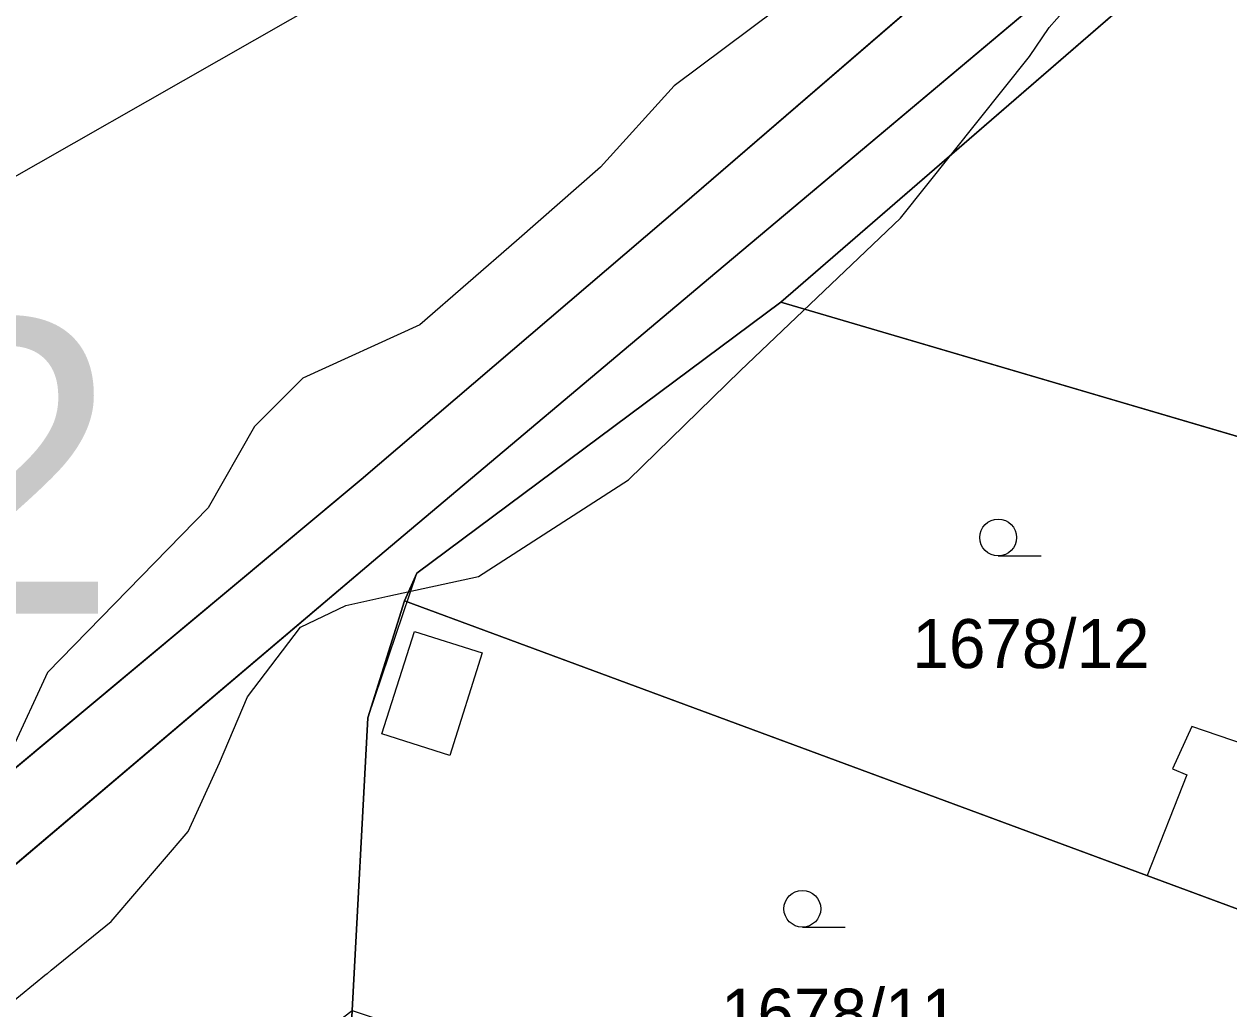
# Model space of a CAD drawing. Extents: x -706130 to -698555, y -971544 to -967260.
# Drawn here: x -704443.82 to -704394.67, y -970233.43 to -970193.24 of the extents above; entities that cross this region are included whole.
import ezdxf

# ---------------------------------------------------------------- set-up
doc = ezdxf.new("R2010")
doc.units = 0
for name, color, linetype in [('_Doplněk budov pro zastavěnost', 7, 'Continuous'), ('Docházková izochrona - BUS S', 7, 'Continuous'), ('Docházková izochrona - VLAK N', 7, 'Continuous'), ('Hranice intravilán', 7, 'Continuous'), ('KN_Hranice_parcel', 7, 'Continuous'), ('KN_Parcelni cisla', 7, 'Continuous'), ('KN_Polygon parcely', 7, 'Continuous'), ('KN_POZEMKY_11_VODNI_PLOCHA', 7, 'Continuous'), ('KN_POZEMKY_5_ZAHRADA', 7, 'Continuous'), ('KN_POZEMKY_7_TTP', 7, 'Continuous'), ('KN_VYUZITI_07_vodni plocha_tok prirozeny', 7, 'Continuous'), ('KN_Značky kultur', 7, 'Continuous'), ('Koridor pro revitalizaci a rozvolneni toku N', 7, 'Continuous'), ('Koridor pro revitalizaci a rozvolneni toku N ŠRAFY', 7, 'Continuous'), ('Plochy smíšené nezastavěného území všeobecné S', 7, 'Continuous'), ('Plochy smíšené obytné venkovské S', 7, 'Continuous'), ('Plochy vodní a vodnich toku S', 7, 'Continuous'), ('Regulační bloky v krajině S', 7, 'Continuous'), ('Regulační bloky v krajině S  TIS', 7, 'Continuous'), ('Regulační bloky zastavěné S', 7, 'Continuous'), ('VPO pro zvysovani retencnich schopnosti uzemi_obrys N', 7, 'Continuous'), ('VPO pro zvysovani retencnich schopnosti uzemi_plocha N', 7, 'Continuous'), ('VPS VPO popis', 7, 'Continuous'), ('Zastavene uzemi N', 7, 'Continuous'), ('Zastavene uzemi plochy N', 7, 'Continuous'), ('Záplavového území_aktivní zóna S', 7, 'Continuous')]:
    doc.layers.add(name, color=color, linetype=linetype)

msp = doc.modelspace()

# ---------------------------------------------------------------- linework, layer by layer
at = {"layer": '_Doplněk budov pro zastavěnost'}
msp.add_lwpolyline([(-704427.89, -970218.02), (-704425.13, -970218.89), (-704426.45, -970223.08), (-704429.22, -970222.2)], close=True, dxfattribs=at)
for points in [[(-704391.807, -970229.048), (-704390.133, -970223.972), (-704396.19, -970221.903), (-704396.978, -970223.627), (-704396.387, -970223.874), (-704398.008, -970227.989)], [(-704398.008, -970227.989), (-704392.33, -970230.09), (-704388.54, -970231.53)]]:
    msp.add_lwpolyline(points, dxfattribs=at)
at = {"layer": 'Docházková izochrona - BUS S'}
msp.add_arc((-704361.829, -969946.93), 400, 155.51821, 17.33949, dxfattribs=at)
at = {"layer": 'Docházková izochrona - VLAK N'}
msp.add_circle((-704165.451, -969778.767), 800, dxfattribs=at)
at = {"layer": 'Hranice intravilán'}
msp.add_lwpolyline([(-704433.21, -970284.34), (-704432.24, -970260.61), (-704430.7, -970238.66), (-704430.43, -970233.49), (-704429.79, -970221.55), (-704428.3, -970216.77), (-704427.8, -970215.64), (-704412.95, -970204.59), (-704393.35, -970187.6)], dxfattribs=at)
at = {"layer": 'KN_Hranice_parcel'}
for p, q in [((-704379.9, -970214.31), (-704412.95, -970204.59)), ((-704429.79, -970221.55), (-704428.3, -970216.77)), ((-704430.43, -970233.49), (-704429.79, -970221.55))]:
    msp.add_line(p, q, dxfattribs=at)
for points in [[(-704555.75, -970097.96), (-704542.47, -970118.54), (-704527.32, -970141.07), (-704503.06, -970193.43), (-704484.53, -970216.5), (-704449.56, -970228.09), (-704430.07, -970211.82), (-704416.97, -970200.62), (-704374.26, -970163.76)], [(-704374.41, -970167.89), (-704395.01, -970186.06), (-704415.56, -970203.35), (-704429.39, -970214.99), (-704449.12, -970231.72), (-704487.24, -970219.2), (-704505.81, -970195.93), (-704528.4, -970146.96), (-704544.94, -970123.35), (-704558.36, -970100.79)], [(-704412.95, -970204.59), (-704393.35, -970187.6), (-704381.73, -970177.47)], [(-704428.3, -970216.77), (-704427.8, -970215.64), (-704412.95, -970204.59)], [(-704388.54, -970231.53), (-704392.33, -970230.09), (-704424.7, -970218.11), (-704428.3, -970216.77)]]:
    msp.add_lwpolyline(points, dxfattribs=at)
at = {"layer": 'KN_Polygon parcely'}
for points in [[(-704527.32, -970141.07), (-704503.06, -970193.43), (-704484.53, -970216.5), (-704449.56, -970228.09), (-704430.07, -970211.82), (-704416.97, -970200.62), (-704374.26, -970163.76), (-704374.17, -970161.44), (-704374.1, -970159.48), (-704372.7, -970158.25), (-704374.06, -970156.58), (-704396.45, -970129.66), (-704427.42, -970083.15), (-704426.26, -970081.19), (-704421.46, -970073.09), (-704427.42, -970074.47), (-704487.86, -970093.08), (-704494.57, -970076.59), (-704555.75, -970097.96), (-704542.47, -970118.54)], [(-704555.75, -970097.96), (-704558.36, -970100.79), (-704544.94, -970123.35), (-704528.4, -970146.96), (-704505.81, -970195.93), (-704487.24, -970219.2), (-704449.12, -970231.72), (-704429.39, -970214.99), (-704415.56, -970203.35), (-704395.01, -970186.06), (-704374.41, -970167.89), (-704374.26, -970163.76), (-704416.97, -970200.62), (-704430.07, -970211.82), (-704449.56, -970228.09), (-704484.53, -970216.5), (-704503.06, -970193.43), (-704527.32, -970141.07), (-704542.47, -970118.54)], [(-704373.07, -970182.04), (-704381.73, -970177.47), (-704393.35, -970187.6), (-704412.95, -970204.59), (-704379.9, -970214.31), (-704376.21, -970206.63), (-704373.48, -970194.98), (-704367.99, -970195.08), (-704369.51, -970183.33)], [(-704379.9, -970214.31), (-704412.95, -970204.59), (-704427.8, -970215.64), (-704428.3, -970216.77), (-704424.7, -970218.11), (-704392.33, -970230.09), (-704388.54, -970231.53), (-704387.66, -970230.08)], [(-704390.64, -970234.97), (-704388.54, -970231.53), (-704392.33, -970230.09), (-704424.7, -970218.11), (-704428.3, -970216.77), (-704429.79, -970221.55), (-704430.43, -970233.49), (-704404.13, -970242.29), (-704398.09, -970238.5), (-704394.91, -970239.7), (-704393.46, -970240.6)]]:
    msp.add_lwpolyline(points, close=True, dxfattribs=at)
msp.add_lwpolyline([(-704460.72, -970426.66), (-704421.1, -970404.49), (-704426.17, -970394.89), (-704426.93, -970393.32), (-704440.6, -970365.1), (-704437.36, -970284.18), (-704433.21, -970284.34), (-704432.24, -970260.61), (-704430.7, -970238.66), (-704430.43, -970233.49), (-704429.79, -970221.55), (-704428.3, -970216.77), (-704427.8, -970215.64), (-704412.95, -970204.59), (-704393.35, -970187.6), (-704381.73, -970177.47), (-704374.49, -970170.08), (-704374.41, -970167.89), (-704395.01, -970186.06), (-704415.56, -970203.35), (-704429.39, -970214.99), (-704449.12, -970231.72)], dxfattribs=at)
at = {"layer": 'KN_POZEMKY_11_VODNI_PLOCHA'}
for p, q in [((-704416.97, -970200.62), (-704374.26, -970163.76)), ((-704395.01, -970186.06), (-704415.56, -970203.35)), ((-704430.07, -970211.82), (-704416.97, -970200.62)), ((-704415.56, -970203.35), (-704429.39, -970214.99)), ((-704449.56, -970228.09), (-704430.07, -970211.82)), ((-704429.39, -970214.99), (-704449.12, -970231.72))]:
    msp.add_line(p, q, dxfattribs=at)
at = {"layer": 'KN_POZEMKY_5_ZAHRADA'}
for p, q in [((-704412.95, -970204.59), (-704393.35, -970187.6)), ((-704427.8, -970215.64), (-704412.95, -970204.59)), ((-704379.9, -970214.31), (-704412.95, -970204.59)), ((-704412.95, -970204.59), (-704379.9, -970214.31)), ((-704428.3, -970216.77), (-704427.8, -970215.64)), ((-704429.79, -970221.55), (-704428.3, -970216.77)), ((-704428.3, -970216.77), (-704424.7, -970218.11)), ((-704424.7, -970218.11), (-704428.3, -970216.77)), ((-704424.7, -970218.11), (-704392.33, -970230.09)), ((-704392.33, -970230.09), (-704424.7, -970218.11)), ((-704430.43, -970233.49), (-704429.79, -970221.55))]:
    msp.add_line(p, q, dxfattribs=at)
at = {"layer": 'KN_POZEMKY_7_TTP'}
for p, q in [((-704374.26, -970163.76), (-704416.97, -970200.62)), ((-704415.56, -970203.35), (-704395.01, -970186.06)), ((-704393.35, -970187.6), (-704412.95, -970204.59)), ((-704416.97, -970200.62), (-704430.07, -970211.82)), ((-704429.39, -970214.99), (-704415.56, -970203.35)), ((-704412.95, -970204.59), (-704427.8, -970215.64)), ((-704430.07, -970211.82), (-704449.56, -970228.09)), ((-704449.12, -970231.72), (-704429.39, -970214.99)), ((-704427.8, -970215.64), (-704428.3, -970216.77)), ((-704428.3, -970216.77), (-704429.79, -970221.55)), ((-704429.79, -970221.55), (-704430.43, -970233.49))]:
    msp.add_line(p, q, dxfattribs=at)
at = {"layer": 'KN_VYUZITI_07_vodni plocha_tok prirozeny'}
for p, q in [((-704416.97, -970200.62), (-704374.26, -970163.76)), ((-704395.01, -970186.06), (-704415.56, -970203.35)), ((-704430.07, -970211.82), (-704416.97, -970200.62)), ((-704415.56, -970203.35), (-704429.39, -970214.99)), ((-704449.56, -970228.09), (-704430.07, -970211.82)), ((-704429.39, -970214.99), (-704449.12, -970231.72))]:
    msp.add_line(p, q, dxfattribs=at)
at = {"layer": 'KN_Značky kultur'}
for p, q in [((-704404.083, -970214.94), (-704402.333, -970214.94)), ((-704412.073, -970230.09), (-704410.323, -970230.09))]:
    msp.add_line(p, q, dxfattribs=at)
for centre in [(-704404.083, -970214.19), (-704412.073, -970229.34)]:
    msp.add_circle(centre, 0.75, dxfattribs=at)
at = {"layer": 'Koridor pro revitalizaci a rozvolneni toku N'}
msp.add_lwpolyline([(-704374.1, -970159.48), (-704444.703, -970199.761), (-704469.755, -970200.895), (-704487.034, -970184.591), (-704510.941, -970133.034), (-704538.23, -970091.84), (-704555.75, -970097.96), (-704558.36, -970100.79), (-704571.165, -970114.665), (-704558.561, -970141.903), (-704526.85, -970209.853), (-704503.289, -970240.115), (-704471.475, -970254.225), (-704442.628, -970242.765), (-704430.43, -970233.49), (-704429.79, -970221.55), (-704427.8, -970215.64), (-704412.95, -970204.59), (-704393.35, -970187.6), (-704381.73, -970177.47), (-704374.49, -970170.08)], close=True, dxfattribs=at)
at = {"layer": 'Koridor pro revitalizaci a rozvolneni toku N ŠRAFY'}
msp.add_lwpolyline([(-704374.1, -970159.48), (-704444.703, -970199.761), (-704469.755, -970200.895), (-704487.034, -970184.591), (-704510.941, -970133.034), (-704538.23, -970091.84), (-704555.75, -970097.96), (-704558.36, -970100.79), (-704571.165, -970114.665), (-704558.561, -970141.903), (-704526.85, -970209.853), (-704503.289, -970240.115), (-704471.475, -970254.225), (-704442.628, -970242.765), (-704430.43, -970233.49), (-704429.79, -970221.55), (-704427.8, -970215.64), (-704412.95, -970204.59), (-704393.35, -970187.6), (-704381.73, -970177.47), (-704374.49, -970170.08), (-704374.1, -970159.48)], dxfattribs=at)
at = {"layer": 'Plochy smíšené nezastavěného území všeobecné S'}
for p, q in [((-704416.97, -970200.62), (-704374.26, -970163.76)), ((-704395.01, -970186.06), (-704415.56, -970203.35)), ((-704412.95, -970204.59), (-704393.35, -970187.6)), ((-704415.56, -970203.35), (-704429.39, -970214.99)), ((-704427.8, -970215.64), (-704412.95, -970204.59)), ((-704429.39, -970214.99), (-704449.12, -970231.72)), ((-704428.3, -970216.77), (-704427.8, -970215.64)), ((-704429.79, -970221.55), (-704428.3, -970216.77)), ((-704430.43, -970233.49), (-704429.79, -970221.55))]:
    msp.add_line(p, q, dxfattribs=at)
msp.add_lwpolyline([(-704449.56, -970228.09), (-704430.07, -970211.82), (-704416.97, -970200.62)], dxfattribs=at)
at = {"layer": 'Plochy smíšené obytné venkovské S'}
for p, q in [((-704393.35, -970187.6), (-704412.95, -970204.59)), ((-704428.3, -970216.77), (-704429.79, -970221.55)), ((-704429.79, -970221.55), (-704430.43, -970233.49))]:
    msp.add_line(p, q, dxfattribs=at)
msp.add_lwpolyline([(-704412.95, -970204.59), (-704427.8, -970215.64), (-704428.3, -970216.77)], dxfattribs=at)
at = {"layer": 'Plochy vodní a vodnich toku S'}
for points in [[(-704374.26, -970163.76), (-704416.97, -970200.62), (-704430.07, -970211.82), (-704449.56, -970228.09), (-704484.53, -970216.5), (-704503.06, -970193.43), (-704527.32, -970141.07), (-704542.47, -970118.54)], [(-704544.94, -970123.35), (-704528.4, -970146.96), (-704505.81, -970195.93), (-704487.24, -970219.2), (-704449.12, -970231.72), (-704429.39, -970214.99), (-704415.56, -970203.35), (-704395.01, -970186.06), (-704374.41, -970167.89)]]:
    msp.add_lwpolyline(points, dxfattribs=at)
at = {"layer": 'Regulační bloky v krajině S'}
for p, q in [((-704416.97, -970200.62), (-704374.26, -970163.76)), ((-704395.01, -970186.06), (-704415.56, -970203.35)), ((-704412.95, -970204.59), (-704393.35, -970187.6)), ((-704430.07, -970211.82), (-704416.97, -970200.62)), ((-704415.56, -970203.35), (-704429.39, -970214.99)), ((-704427.8, -970215.64), (-704412.95, -970204.59)), ((-704449.56, -970228.09), (-704430.07, -970211.82)), ((-704429.39, -970214.99), (-704449.12, -970231.72)), ((-704428.3, -970216.77), (-704427.8, -970215.64)), ((-704429.79, -970221.55), (-704428.3, -970216.77)), ((-704430.43, -970233.49), (-704429.79, -970221.55))]:
    msp.add_line(p, q, dxfattribs=at)
for points in [[(-704374.26, -970163.76), (-704416.97, -970200.62), (-704430.07, -970211.82), (-704449.56, -970228.09), (-704484.53, -970216.5), (-704503.06, -970193.43), (-704527.32, -970141.07), (-704542.47, -970118.54)], [(-704544.94, -970123.35), (-704528.4, -970146.96), (-704505.81, -970195.93), (-704487.24, -970219.2), (-704449.12, -970231.72), (-704429.39, -970214.99), (-704415.56, -970203.35), (-704395.01, -970186.06), (-704374.41, -970167.89)]]:
    msp.add_lwpolyline(points, dxfattribs=at)
at = {"layer": 'Regulační bloky v krajině S  TIS'}
for points in [[(-704374.26, -970163.76), (-704416.97, -970200.62), (-704430.07, -970211.82), (-704449.56, -970228.09), (-704484.53, -970216.5), (-704503.06, -970193.43), (-704527.32, -970141.07), (-704542.47, -970118.54)], [(-704544.94, -970123.35), (-704528.4, -970146.96), (-704505.81, -970195.93), (-704487.24, -970219.2), (-704449.12, -970231.72), (-704429.39, -970214.99), (-704415.56, -970203.35), (-704395.01, -970186.06), (-704374.41, -970167.89)]]:
    msp.add_lwpolyline(points, dxfattribs=at)
at = {"layer": 'Regulační bloky zastavěné S'}
for p, q in [((-704393.35, -970187.6), (-704412.95, -970204.59)), ((-704428.3, -970216.77), (-704429.79, -970221.55)), ((-704429.79, -970221.55), (-704430.43, -970233.49))]:
    msp.add_line(p, q, dxfattribs=at)
msp.add_lwpolyline([(-704412.95, -970204.59), (-704427.8, -970215.64), (-704428.3, -970216.77)], dxfattribs=at)
at = {"layer": 'VPO pro zvysovani retencnich schopnosti uzemi_obrys N'}
msp.add_lwpolyline([(-704374.1, -970159.48), (-704444.703, -970199.761), (-704469.755, -970200.895), (-704487.034, -970184.591), (-704510.941, -970133.034), (-704538.23, -970091.84), (-704555.75, -970097.96), (-704558.36, -970100.79), (-704571.165, -970114.665), (-704558.561, -970141.903), (-704526.85, -970209.853), (-704503.289, -970240.115), (-704471.475, -970254.225), (-704442.628, -970242.765), (-704430.43, -970233.49), (-704429.79, -970221.55), (-704427.8, -970215.64), (-704412.95, -970204.59), (-704393.35, -970187.6), (-704381.73, -970177.47), (-704374.49, -970170.08), (-704374.1, -970159.48)], dxfattribs=at)
at = {"layer": 'VPO pro zvysovani retencnich schopnosti uzemi_plocha N'}
msp.add_lwpolyline([(-704374.1, -970159.48), (-704444.703, -970199.761), (-704469.755, -970200.895), (-704487.034, -970184.591), (-704510.941, -970133.034), (-704538.23, -970091.84), (-704555.75, -970097.96), (-704558.36, -970100.79), (-704571.165, -970114.665), (-704558.561, -970141.903), (-704526.85, -970209.853), (-704503.289, -970240.115), (-704471.475, -970254.225), (-704442.628, -970242.765), (-704430.43, -970233.49), (-704429.79, -970221.55), (-704427.8, -970215.64), (-704412.95, -970204.59), (-704393.35, -970187.6), (-704381.73, -970177.47), (-704374.49, -970170.08), (-704374.1, -970159.48)], dxfattribs=at)
at = {"layer": 'Zastavene uzemi N'}
msp.add_lwpolyline([(-704393.35, -970187.6), (-704412.95, -970204.59), (-704427.8, -970215.64), (-704428.3, -970216.77), (-704429.79, -970221.55), (-704430.43, -970233.49), (-704430.7, -970238.66), (-704432.24, -970260.61), (-704433.21, -970284.34), (-704437.36, -970284.18), (-704440.6, -970365.1), (-704426.17, -970394.89), (-704421.1, -970404.49), (-704413.24, -970419.36), (-704412.74, -970420.26)], dxfattribs=at)
at = {"layer": 'Zastavene uzemi plochy N'}
msp.add_lwpolyline([(-704393.35, -970187.6), (-704412.95, -970204.59), (-704427.8, -970215.64), (-704428.3, -970216.77), (-704429.79, -970221.55), (-704430.43, -970233.49), (-704430.7, -970238.66), (-704432.24, -970260.61), (-704433.21, -970284.34), (-704437.36, -970284.18), (-704440.6, -970365.1), (-704426.17, -970394.89), (-704421.1, -970404.49), (-704413.24, -970419.36), (-704412.74, -970420.26)], dxfattribs=at)
at = {"layer": 'Záplavového území_aktivní zóna S'}
for points in [[(-704411.071, -970191.092), (-704417.296, -970195.761), (-704420.304, -970199.08), (-704423.728, -970202.089), (-704427.67, -970205.513), (-704432.443, -970207.691), (-704434.414, -970209.662), (-704436.304, -970212.981), (-704442.856, -970219.699), (-704444.34, -970222.912)], [(-704444.499, -970233.302), (-704442.896, -970232), (-704442.875, -970232), (-704442.712, -970231.85), (-704440.259, -970229.859), (-704437.12, -970226.181), (-704435.848, -970223.385), (-704434.706, -970220.694), (-704432.546, -970217.852), (-704430.694, -970216.964), (-704428.979, -970216.59), (-704425.284, -970215.783), (-704419.163, -970211.841), (-704414.598, -970207.38), (-704408.063, -970201.155), (-704402.812, -970194.562), (-704402, -970193.375), (-704401.062, -970192.312)]]:
    msp.add_lwpolyline(points, dxfattribs=at)

# ---------------------------------------------------------------- texts
at = {"layer": 'KN_Parcelni cisla'}
for s, p in [('1678/12', (-704407.58, -970219.52)), ('1678/11', (-704415.39, -970234.6))]:
    msp.add_text(s, height=2, dxfattribs=at).set_placement(p)
at = {"layer": 'VPS VPO popis'}
msp.add_text('VR-RT02', height=12, dxfattribs=at).set_placement((-704506.866, -970217.292))

doc.saveas('drawing.dxf')
